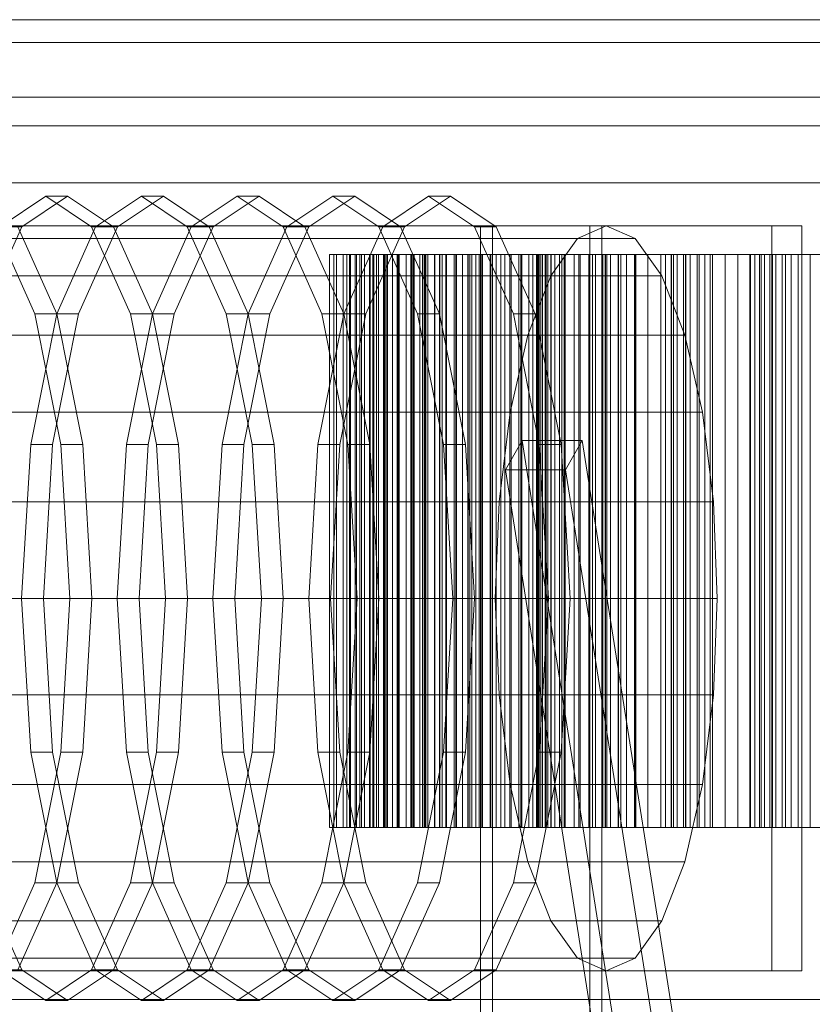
# Model space of a CAD drawing. Header units: millimetres. Extents: x -3490 to 61924, y -72580 to 6847.
# Tile 601 of 656: x 23929 to 24206, y -17512 to -17168. Entities that reach past the tile are written whole.
import ezdxf

# ---------------------------------------------------------------- set-up
doc = ezdxf.new("R2010")
doc.units = ezdxf.units.MM
doc.layers.add('superior_briquetadora', color=7, linetype='Continuous', lineweight=0)
doc.layers.add('superior_C02', color=7, linetype='Continuous', lineweight=0)

msp = doc.modelspace()

# ---------------------------------------------------------------- linework, layer by layer
at = {"layer": 'superior_briquetadora'}
for p, q in [((24037.597, -17250), (24037.597, -17450)), ((24042.314, -17250), (24037.597, -17250)), ((24039.1, -17250), (24039.1, -17450)), ((24043.6, -17250), (24039.1, -17250)), ((24039.1, -17250), (24040.066, -17250)), ((24040.066, -17250), (24040.066, -17450)), ((24040.066, -17250), (24044.954, -17250)), ((24042.314, -17250), (24042.314, -17450)), ((24047.037, -17250), (24042.314, -17250)), ((24043.6, -17250), (24043.6, -17450)), ((24048.123, -17250), (24043.6, -17250)), ((24044.561, -17250), (24044.561, -17450)), ((24048.8, -17250), (24044.561, -17250)), ((24044.561, -17250), (24046.484, -17250)), ((24044.954, -17250), (24044.954, -17450)), ((24044.954, -17250), (24049.832, -17250)), ((24046.484, -17250), (24046.484, -17450)), ((24046.484, -17250), (24051.496, -17250)), ((24047.037, -17250), (24047.037, -17450)), ((24051.764, -17250), (24047.037, -17250)), ((24048.123, -17250), (24048.123, -17450)), ((24052.669, -17250), (24048.123, -17250)), ((24048.8, -17250), (24048.8, -17450)), ((24053.081, -17250), (24048.8, -17250)), ((24049.832, -17250), (24049.832, -17450)), ((24049.832, -17250), (24054.695, -17250)), ((24051.496, -17250), (24051.496, -17450)), ((24051.496, -17250), (24056.481, -17250)), ((24051.764, -17250), (24051.764, -17450)), ((24056.493, -17250), (24051.764, -17250)), ((24052.669, -17250), (24052.669, -17450)), ((24057.236, -17250), (24052.669, -17250)), ((24053.081, -17250), (24053.081, -17450)), ((24057.401, -17250), (24053.081, -17250)), ((24053.926, -17250), (24053.926, -17450)), ((24057.866, -17250), (24053.926, -17250)), ((24053.926, -17250), (24056.789, -17250)), ((24054.695, -17250), (24054.695, -17450)), ((24054.695, -17250), (24059.541, -17250)), ((24056.481, -17250), (24056.481, -17450)), ((24056.481, -17250), (24061.434, -17250)), ((24056.493, -17250), (24056.493, -17450)), ((24061.221, -17250), (24056.493, -17250)), ((24056.789, -17250), (24056.789, -17450)), ((24056.789, -17250), (24061.877, -17250)), ((24057.236, -17250), (24057.236, -17450)), ((24061.822, -17250), (24057.236, -17250)), ((24057.401, -17250), (24057.401, -17450)), ((24061.761, -17250), (24057.401, -17250)), ((24057.866, -17250), (24057.866, -17450)), ((24061.861, -17250), (24057.866, -17250)), ((24059.541, -17250), (24059.541, -17450)), ((24059.541, -17250), (24064.365, -17250)), ((24061.221, -17250), (24061.221, -17450)), ((24065.945, -17250), (24061.221, -17250)), ((24061.434, -17250), (24061.434, -17450)), ((24061.434, -17250), (24066.35, -17250)), ((24061.761, -17250), (24061.761, -17450)), ((24066.162, -17250), (24061.761, -17250)), ((24061.822, -17250), (24061.822, -17450)), ((24066.429, -17250), (24061.822, -17250)), ((24061.861, -17250), (24061.861, -17450)), ((24065.915, -17250), (24061.861, -17250)), ((24061.877, -17250), (24061.877, -17450)), ((24061.877, -17250), (24066.921, -17250)), ((24064.365, -17250), (24064.365, -17450)), ((24064.365, -17250), (24069.161, -17250)), ((24065.915, -17250), (24065.915, -17450)), ((24070.026, -17250), (24065.915, -17250)), ((24065.945, -17250), (24065.945, -17450)), ((24066.429, -17250), (24065.945, -17250)), ((24066.162, -17250), (24066.162, -17450)), ((24070.607, -17250), (24066.162, -17250)), ((24066.35, -17250), (24066.35, -17450)), ((24066.35, -17250), (24071.224, -17250)), ((24066.429, -17250), (24066.429, -17450)), ((24066.921, -17250), (24066.921, -17450)), ((24066.921, -17250), (24071.915, -17250)), ((24067.108, -17250), (24067.108, -17450)), ((24070.708, -17250), (24067.108, -17250)), ((24067.108, -17250), (24070.881, -17250)), ((24069.161, -17250), (24069.161, -17450)), ((24069.161, -17250), (24070.607, -17250)), ((24070.026, -17250), (24070.026, -17450)), ((24074.199, -17250), (24070.026, -17250)), ((24070.607, -17250), (24070.607, -17450)), ((24070.708, -17250), (24070.708, -17450)), ((24074.381, -17250), (24070.708, -17250)), ((24070.881, -17250), (24070.881, -17450)), ((24070.881, -17250), (24075.996, -17250)), ((24071.224, -17250), (24071.224, -17450)), ((24071.224, -17250), (24076.046, -17250)), ((24071.915, -17250), (24071.915, -17450)), ((24071.915, -17250), (24076.855, -17250)), ((24074.199, -17250), (24074.199, -17450)), ((24078.439, -17250), (24074.199, -17250)), ((24074.381, -17250), (24074.381, -17450)), ((24078.128, -17250), (24074.381, -17250)), ((24075.996, -17250), (24075.996, -17450)), ((24075.996, -17250), (24081.05, -17250)), ((24076.046, -17250), (24076.046, -17450)), ((24076.046, -17250), (24078.439, -17250)), ((24076.855, -17250), (24076.855, -17450)), ((24076.855, -17250), (24081.731, -17250)), ((24078.128, -17250), (24078.128, -17450)), ((24081.951, -17250), (24078.128, -17250)), ((24078.439, -17250), (24078.439, -17450)), ((24081.05, -17250), (24081.05, -17450)), ((24081.05, -17250), (24086.039, -17250)), ((24081.731, -17250), (24081.731, -17450)), ((24081.731, -17250), (24086.532, -17250)), ((24081.951, -17250), (24081.951, -17450)), ((24085.856, -17250), (24081.951, -17250)), ((24083.977, -17250), (24083.977, -17450)), ((24087.204, -17250), (24083.977, -17250)), ((24083.977, -17250), (24088.625, -17250)), ((24085.856, -17250), (24085.856, -17450)), ((24089.85, -17250), (24085.856, -17250)), ((24086.039, -17250), (24086.039, -17450)), ((24086.039, -17250), (24090.953, -17250)), ((24086.532, -17250), (24086.532, -17450)), ((24086.532, -17250), (24089.85, -17250)), ((24087.204, -17250), (24087.204, -17450)), ((24090.518, -17250), (24087.204, -17250)), ((24088.625, -17250), (24088.625, -17450)), ((24088.625, -17250), (24093.718, -17250)), ((24089.85, -17250), (24089.85, -17450)), ((24090.518, -17250), (24090.518, -17450)), ((24093.923, -17250), (24090.518, -17250)), ((24090.953, -17250), (24090.953, -17450)), ((24090.953, -17250), (24095.785, -17250)), ((24093.718, -17250), (24093.718, -17450)), ((24093.718, -17250), (24098.734, -17250)), ((24093.923, -17250), (24093.923, -17450)), ((24097.422, -17250), (24093.923, -17250)), ((24095.785, -17250), (24095.785, -17450)), ((24095.785, -17250), (24100.52, -17250)), ((24097.422, -17250), (24097.422, -17450)), ((24101.021, -17250), (24097.422, -17250)), ((24098.734, -17250), (24098.734, -17450)), ((24098.734, -17250), (24103.668, -17250)), ((24100.52, -17250), (24100.52, -17450)), ((24100.52, -17250), (24104.731, -17250)), ((24101.021, -17250), (24101.021, -17450)), ((24104.731, -17250), (24101.021, -17250)), ((24103.668, -17250), (24103.668, -17450)), ((24103.668, -17250), (24108.51, -17250)), ((24104.371, -17250), (24104.371, -17450)), ((24107.194, -17250), (24104.371, -17250)), ((24104.371, -17250), (24109.85, -17250)), ((24104.731, -17250), (24104.731, -17450)), ((24107.194, -17250), (24107.194, -17450)), ((24110.118, -17250), (24107.194, -17250)), ((24108.51, -17250), (24108.51, -17450)), ((24108.51, -17250), (24113.251, -17250)), ((24109.85, -17250), (24109.85, -17450)), ((24109.85, -17250), (24114.871, -17250)), ((24110.067, -17250), (24110.144, -17250)), ((24110.067, -17450), (24110.067, -17250)), ((24110.118, -17250), (24110.118, -17450)), ((24113.148, -17250), (24110.118, -17250)), ((24110.144, -17250), (24110.375, -17250)), ((24110.144, -17450), (24110.144, -17250)), ((24110.375, -17250), (24110.758, -17250)), ((24110.375, -17450), (24110.375, -17250)), ((24110.758, -17250), (24111.295, -17250)), ((24110.758, -17450), (24110.758, -17250)), ((24111.295, -17250), (24111.985, -17250)), ((24111.295, -17450), (24111.295, -17250)), ((24111.985, -17250), (24112.827, -17250)), ((24111.985, -17450), (24111.985, -17250)), ((24112.827, -17250), (24113.822, -17250)), ((24112.827, -17450), (24112.827, -17250)), ((24113.148, -17250), (24113.148, -17450)), ((24116.288, -17250), (24113.148, -17250)), ((24113.251, -17250), (24113.251, -17450)), ((24113.251, -17250), (24117.873, -17250)), ((24113.822, -17250), (24114.969, -17250)), ((24113.822, -17450), (24113.822, -17250)), ((24114.871, -17250), (24114.871, -17450)), ((24114.871, -17250), (24119.801, -17250)), ((24118.735, -17250), (24114.969, -17250)), ((24114.969, -17450), (24114.969, -17250)), ((24116.288, -17250), (24116.288, -17450)), ((24119.547, -17250), (24116.288, -17250)), ((24117.873, -17250), (24117.873, -17450)), ((24117.873, -17250), (24122.937, -17250)), ((24125.102, -17250), (24118.735, -17250)), ((24118.735, -17450), (24118.735, -17250)), ((24119.547, -17250), (24119.547, -17450)), ((24122.937, -17250), (24119.547, -17250)), ((24119.801, -17250), (24119.801, -17450)), ((24119.801, -17250), (24124.633, -17250)), ((24122.937, -17250), (24122.937, -17450)), ((24124.633, -17250), (24124.633, -17450)), ((24124.633, -17250), (24129.357, -17250)), ((24133.825, -17250), (24125.102, -17250)), ((24125.102, -17450), (24125.102, -17250)), ((24128.095, -17250), (24128.095, -17450)), ((24130.486, -17250), (24128.095, -17250)), ((24128.095, -17250), (24134.351, -17250)), ((24129.357, -17250), (24129.357, -17450)), ((24129.357, -17250), (24133.961, -17250)), ((24130.486, -17250), (24130.486, -17450)), ((24132.992, -17250), (24130.486, -17250)), ((24132.992, -17250), (24132.992, -17450)), ((24135.618, -17250), (24132.992, -17250)), ((24144.57, -17250), (24133.825, -17250)), ((24133.825, -17450), (24133.825, -17250)), ((24133.961, -17250), (24133.961, -17450)), ((24133.961, -17250), (24138.426, -17250)), ((24134.351, -17250), (24134.351, -17450)), ((24134.351, -17250), (24139.253, -17250)), ((24135.618, -17250), (24135.618, -17450)), ((24138.369, -17250), (24135.618, -17250)), ((24138.369, -17250), (24138.369, -17450)), ((24141.256, -17250), (24138.369, -17250)), ((24138.426, -17250), (24138.426, -17450)), ((24138.426, -17250), (24144.293, -17250)), ((24139.253, -17250), (24139.253, -17450)), ((24139.253, -17250), (24144.049, -17250)), ((24141.256, -17250), (24141.256, -17450)), ((24144.293, -17250), (24141.256, -17250)), ((24144.049, -17250), (24144.049, -17450)), ((24144.049, -17250), (24148.732, -17250)), ((24144.293, -17250), (24144.293, -17450)), ((24156.924, -17250), (24144.57, -17250)), ((24144.57, -17450), (24144.57, -17250)), ((24148.732, -17250), (24148.732, -17450)), ((24148.732, -17250), (24153.292, -17250)), ((24153.292, -17250), (24153.292, -17450)), ((24153.292, -17250), (24157.715, -17250)), ((24154.92, -17250), (24154.92, -17450)), ((24156.856, -17250), (24154.92, -17250)), ((24154.92, -17250), (24161.893, -17250)), ((24156.856, -17250), (24156.856, -17450)), ((24158.92, -17250), (24156.856, -17250)), ((24170.411, -17250), (24156.924, -17250)), ((24156.924, -17450), (24156.924, -17250)), ((24157.715, -17250), (24157.715, -17450)), ((24157.715, -17250), (24161.981, -17250)), ((24158.92, -17250), (24158.92, -17450)), ((24161.116, -17250), (24158.92, -17250)), ((24161.116, -17250), (24161.116, -17450)), ((24163.452, -17250), (24161.116, -17250)), ((24161.893, -17250), (24161.893, -17450)), ((24161.893, -17250), (24166.628, -17250)), ((24161.981, -17250), (24161.981, -17450)), ((24161.981, -17250), (24168.595, -17250)), ((24163.452, -17250), (24163.452, -17450)), ((24165.939, -17250), (24163.452, -17250)), ((24165.939, -17250), (24165.939, -17450)), ((24168.595, -17250), (24165.939, -17250)), ((24166.628, -17250), (24166.628, -17450)), ((24166.628, -17250), (24171.244, -17250)), ((24168.595, -17250), (24168.595, -17450)), ((24184.513, -17250), (24170.411, -17250)), ((24170.411, -17450), (24170.411, -17250)), ((24171.244, -17250), (24171.244, -17450)), ((24171.244, -17250), (24175.733, -17250)), ((24175.733, -17250), (24175.733, -17450)), ((24175.733, -17250), (24180.085, -17250)), ((24180.085, -17250), (24180.085, -17450)), ((24180.085, -17250), (24184.285, -17250)), ((24184.285, -17250), (24184.285, -17450)), ((24184.285, -17250), (24188.309, -17250)), ((24198.689, -17250), (24184.513, -17250)), ((24184.513, -17450), (24184.513, -17250)), ((24184.587, -17250), (24184.587, -17450)), ((24186.05, -17250), (24184.587, -17250)), ((24184.587, -17250), (24192.21, -17250)), ((24186.05, -17250), (24186.05, -17450)), ((24187.651, -17250), (24186.05, -17250)), ((24187.651, -17250), (24187.651, -17450)), ((24189.397, -17250), (24187.651, -17250)), ((24188.309, -17250), (24188.309, -17450)), ((24188.309, -17250), (24195.607, -17250)), ((24189.397, -17250), (24189.397, -17450)), ((24191.295, -17250), (24189.397, -17250)), ((24191.295, -17250), (24191.295, -17450)), ((24193.358, -17250), (24191.295, -17250)), ((24192.21, -17250), (24192.21, -17450)), ((24192.21, -17250), (24196.732, -17250)), ((24193.358, -17250), (24193.358, -17450)), ((24195.607, -17250), (24193.358, -17250)), ((24195.607, -17250), (24195.607, -17450)), ((24196.732, -17250), (24196.732, -17450)), ((24196.732, -17250), (24201.124, -17250)), ((24212.394, -17250), (24198.689, -17250)), ((24198.689, -17450), (24198.689, -17250)), ((24201.124, -17250), (24201.124, -17450)), ((24201.124, -17250), (24205.376, -17250)), ((24205.376, -17250), (24205.376, -17450)), ((24205.376, -17250), (24209.478, -17250)), ((24042.314, -17450), (24037.597, -17450)), ((24043.6, -17450), (24039.1, -17450)), ((24039.1, -17450), (24040.066, -17450)), ((24040.066, -17450), (24044.954, -17450)), ((24047.037, -17450), (24042.314, -17450)), ((24048.123, -17450), (24043.6, -17450)), ((24048.8, -17450), (24044.561, -17450)), ((24044.561, -17450), (24046.484, -17450)), ((24044.954, -17450), (24049.832, -17450)), ((24046.484, -17450), (24051.496, -17450)), ((24051.764, -17450), (24047.037, -17450)), ((24052.669, -17450), (24048.123, -17450)), ((24053.081, -17450), (24048.8, -17450)), ((24049.832, -17450), (24054.695, -17450)), ((24051.496, -17450), (24056.481, -17450)), ((24056.493, -17450), (24051.764, -17450)), ((24057.236, -17450), (24052.669, -17450)), ((24057.401, -17450), (24053.081, -17450)), ((24057.866, -17450), (24053.926, -17450)), ((24053.926, -17450), (24056.789, -17450)), ((24054.695, -17450), (24059.541, -17450)), ((24056.481, -17450), (24061.434, -17450)), ((24061.221, -17450), (24056.493, -17450)), ((24056.789, -17450), (24061.877, -17450)), ((24061.822, -17450), (24057.236, -17450)), ((24061.761, -17450), (24057.401, -17450)), ((24061.861, -17450), (24057.866, -17450)), ((24059.541, -17450), (24064.365, -17450)), ((24065.945, -17450), (24061.221, -17450)), ((24061.434, -17450), (24066.35, -17450)), ((24066.162, -17450), (24061.761, -17450)), ((24066.429, -17450), (24061.822, -17450)), ((24065.915, -17450), (24061.861, -17450)), ((24061.877, -17450), (24066.921, -17450)), ((24064.365, -17450), (24069.161, -17450)), ((24070.026, -17450), (24065.915, -17450)), ((24066.429, -17450), (24065.945, -17450)), ((24070.607, -17450), (24066.162, -17450)), ((24066.35, -17450), (24071.224, -17450)), ((24066.921, -17450), (24071.915, -17450)), ((24070.708, -17450), (24067.108, -17450)), ((24067.108, -17450), (24070.881, -17450)), ((24069.161, -17450), (24070.607, -17450)), ((24074.199, -17450), (24070.026, -17450)), ((24074.381, -17450), (24070.708, -17450)), ((24070.881, -17450), (24075.996, -17450)), ((24071.224, -17450), (24076.046, -17450)), ((24071.915, -17450), (24076.855, -17450)), ((24078.439, -17450), (24074.199, -17450)), ((24078.128, -17450), (24074.381, -17450)), ((24075.996, -17450), (24081.05, -17450)), ((24076.046, -17450), (24078.439, -17450)), ((24076.855, -17450), (24081.731, -17450)), ((24081.951, -17450), (24078.128, -17450)), ((24081.05, -17450), (24086.039, -17450)), ((24081.731, -17450), (24086.532, -17450)), ((24085.856, -17450), (24081.951, -17450)), ((24087.204, -17450), (24083.977, -17450)), ((24083.977, -17450), (24088.625, -17450)), ((24089.85, -17450), (24085.856, -17450)), ((24086.039, -17450), (24090.953, -17450)), ((24086.532, -17450), (24089.85, -17450)), ((24090.518, -17450), (24087.204, -17450)), ((24088.625, -17450), (24093.718, -17450)), ((24093.923, -17450), (24090.518, -17450)), ((24090.953, -17450), (24095.785, -17450)), ((24093.718, -17450), (24098.734, -17450)), ((24097.422, -17450), (24093.923, -17450)), ((24095.785, -17450), (24100.52, -17450)), ((24101.021, -17450), (24097.422, -17450)), ((24098.734, -17450), (24103.668, -17450)), ((24100.52, -17450), (24104.731, -17450)), ((24104.731, -17450), (24101.021, -17450)), ((24103.668, -17450), (24108.51, -17450)), ((24107.194, -17450), (24104.371, -17450)), ((24104.371, -17450), (24109.85, -17450)), ((24110.118, -17450), (24107.194, -17450)), ((24108.51, -17450), (24113.251, -17450)), ((24109.85, -17450), (24114.871, -17450)), ((24110.144, -17450), (24110.067, -17450)), ((24113.148, -17450), (24110.118, -17450)), ((24110.375, -17450), (24110.144, -17450)), ((24110.758, -17450), (24110.375, -17450)), ((24111.295, -17450), (24110.758, -17450)), ((24111.985, -17450), (24111.295, -17450)), ((24112.827, -17450), (24111.985, -17450)), ((24113.822, -17450), (24112.827, -17450)), ((24116.288, -17450), (24113.148, -17450)), ((24113.251, -17450), (24117.873, -17450)), ((24114.969, -17450), (24113.822, -17450)), ((24114.871, -17450), (24119.801, -17450)), ((24118.735, -17450), (24114.969, -17450)), ((24119.547, -17450), (24116.288, -17450)), ((24117.873, -17450), (24122.937, -17450)), ((24125.102, -17450), (24118.735, -17450)), ((24122.937, -17450), (24119.547, -17450)), ((24119.801, -17450), (24124.633, -17450)), ((24124.633, -17450), (24129.357, -17450)), ((24125.102, -17450), (24133.825, -17450)), ((24130.486, -17450), (24128.095, -17450)), ((24128.095, -17450), (24134.351, -17450)), ((24129.357, -17450), (24133.961, -17450)), ((24132.992, -17450), (24130.486, -17450)), ((24135.618, -17450), (24132.992, -17450)), ((24133.825, -17450), (24144.57, -17450)), ((24133.961, -17450), (24138.426, -17450)), ((24134.351, -17450), (24139.253, -17450)), ((24138.369, -17450), (24135.618, -17450)), ((24141.256, -17450), (24138.369, -17450)), ((24138.426, -17450), (24144.293, -17450)), ((24139.253, -17450), (24144.049, -17450)), ((24144.293, -17450), (24141.256, -17450)), ((24144.049, -17450), (24148.732, -17450)), ((24144.57, -17450), (24156.924, -17450)), ((24148.732, -17450), (24153.292, -17450)), ((24153.292, -17450), (24157.715, -17450)), ((24156.856, -17450), (24154.92, -17450)), ((24154.92, -17450), (24161.893, -17450)), ((24158.92, -17450), (24156.856, -17450)), ((24156.924, -17450), (24170.411, -17450)), ((24157.715, -17450), (24161.981, -17450)), ((24161.116, -17450), (24158.92, -17450)), ((24163.452, -17450), (24161.116, -17450)), ((24161.893, -17450), (24166.628, -17450)), ((24161.981, -17450), (24168.595, -17450)), ((24165.939, -17450), (24163.452, -17450)), ((24168.595, -17450), (24165.939, -17450)), ((24166.628, -17450), (24171.244, -17450)), ((24170.411, -17450), (24184.513, -17450)), ((24171.244, -17450), (24175.733, -17450)), ((24175.733, -17450), (24180.085, -17450)), ((24180.085, -17450), (24184.285, -17450)), ((24184.285, -17450), (24188.309, -17450)), ((24184.513, -17450), (24198.689, -17450)), ((24186.05, -17450), (24184.587, -17450)), ((24184.587, -17450), (24192.21, -17450)), ((24187.651, -17450), (24186.05, -17450)), ((24189.397, -17450), (24187.651, -17450)), ((24188.309, -17450), (24195.607, -17450)), ((24191.295, -17450), (24189.397, -17450)), ((24193.358, -17450), (24191.295, -17450)), ((24192.21, -17450), (24196.732, -17450)), ((24195.607, -17450), (24193.358, -17450)), ((24196.732, -17450), (24201.124, -17450)), ((24198.689, -17450), (24212.394, -17450)), ((24201.124, -17450), (24205.376, -17450)), ((24205.376, -17450), (24209.478, -17450)), ((23750.067, -17510), (25950.067, -17510)), ((23900.067, -17510), (25800.067, -17510))]:
    msp.add_line(p, q, dxfattribs=at)
at = {"layer": 'superior_C02'}
for p, q in [((23572.11, -17168), (24571.61, -17168)), ((24588.525, -17168), (23589.024, -17168)), ((23572.11, -17176), (24571.61, -17176)), ((23589.024, -17176), (24588.525, -17176)), ((23572.992, -17195), (24567.683, -17195)), ((24568.404, -17195), (23573.713, -17195)), ((23582.888, -17195), (24584.017, -17195)), ((24584.262, -17195), (23583.132, -17195)), ((23572.992, -17205), (24567.683, -17205)), ((23573.713, -17205), (24568.404, -17205)), ((23582.888, -17205), (24584.017, -17205)), ((23583.132, -17205), (24584.262, -17205)), ((24221.566, -17225), (23496.108, -17225)), ((23499.089, -17225), (24224.547, -17225)), ((23922.509, -17240.287), (23938.523, -17229.6)), ((23946.159, -17229.6), (23930.145, -17240.287)), ((23938.523, -17229.6), (23954.537, -17240.287)), ((23946.159, -17229.6), (23938.523, -17229.6)), ((23962.173, -17240.287), (23946.159, -17229.6)), ((23955.918, -17240.287), (23971.932, -17229.6)), ((23979.569, -17229.6), (23963.555, -17240.287)), ((23971.932, -17229.6), (23987.946, -17240.287)), ((23979.569, -17229.6), (23971.932, -17229.6)), ((23995.583, -17240.287), (23979.569, -17229.6)), ((23989.328, -17240.287), (24005.342, -17229.6)), ((24012.978, -17229.6), (23996.964, -17240.287)), ((24005.342, -17229.6), (24021.355, -17240.287)), ((24012.978, -17229.6), (24005.342, -17229.6)), ((24028.992, -17240.287), (24012.978, -17229.6)), ((24022.737, -17240.287), (24038.751, -17229.6)), ((24046.387, -17229.6), (24030.373, -17240.287)), ((24038.751, -17229.6), (24054.765, -17240.287)), ((24046.387, -17229.6), (24038.751, -17229.6)), ((24062.401, -17240.287), (24046.387, -17229.6)), ((24056.146, -17240.287), (24072.16, -17229.6)), ((24079.796, -17229.6), (24063.782, -17240.287)), ((24072.16, -17229.6), (24088.174, -17240.287)), ((24079.796, -17229.6), (24072.16, -17229.6)), ((24095.81, -17240.287), (24079.796, -17229.6)), ((24134.206, -17240), (23676.022, -17240)), ((24192.043, -17240), (23695.678, -17240)), ((23706.109, -17240), (24202.475, -17240)), ((23930.145, -17240.287), (23916.57, -17270.722)), ((23921.128, -17240.287), (23934.704, -17270.722)), ((23922.509, -17240.287), (23930.145, -17240.287)), ((23942.34, -17270.722), (23928.764, -17240.287)), ((23942.342, -17270.722), (23955.918, -17240.287)), ((23963.555, -17240.287), (23949.979, -17270.722)), ((23954.537, -17240.287), (23968.113, -17270.722)), ((23954.537, -17240.287), (23962.173, -17240.287)), ((23955.918, -17240.287), (23963.555, -17240.287)), ((23975.749, -17270.722), (23962.173, -17240.287)), ((23975.752, -17270.722), (23989.328, -17240.287)), ((23996.964, -17240.287), (23983.388, -17270.722)), ((23987.946, -17240.287), (24001.522, -17270.722)), ((23987.946, -17240.287), (23995.583, -17240.287)), ((23989.328, -17240.287), (23996.964, -17240.287)), ((24009.159, -17270.722), (23995.583, -17240.287)), ((24009.161, -17270.722), (24022.737, -17240.287)), ((24030.373, -17240.287), (24016.797, -17270.722)), ((24021.355, -17240.287), (24034.931, -17270.722)), ((24021.355, -17240.287), (24028.992, -17240.287)), ((24022.737, -17240.287), (24030.373, -17240.287)), ((24042.568, -17270.722), (24028.992, -17240.287)), ((24042.57, -17270.722), (24056.146, -17240.287)), ((24063.782, -17240.287), (24050.206, -17270.722)), ((24054.765, -17240.287), (24068.341, -17270.722)), ((24054.765, -17240.287), (24062.401, -17240.287)), ((24056.146, -17240.287), (24063.782, -17240.287)), ((24075.977, -17270.722), (24062.401, -17240.287)), ((24088.174, -17240.287), (24101.75, -17270.722)), ((24088.174, -17240.287), (24095.81, -17240.287)), ((24128.496, -17240), (24090.314, -17240)), ((24090.314, -17240), (24090.314, -17585)), ((24094.486, -17240), (24090.314, -17240)), ((24094.486, -17585), (24094.486, -17240)), ((24094.486, -17240), (24132.668, -17240)), ((24109.386, -17270.722), (24095.81, -17240.287)), ((24134.206, -17240), (24124.177, -17244.43)), ((24128.496, -17585), (24128.496, -17240)), ((24128.496, -17240), (24132.668, -17240)), ((24132.668, -17240), (24132.668, -17585)), ((24144.234, -17244.43), (24134.206, -17240)), ((24192.043, -17500), (24192.043, -17240)), ((24192.043, -17240), (24202.475, -17240)), ((24202.475, -17240), (24202.475, -17500)), ((23665.993, -17244.43), (24124.177, -17244.43)), ((23686.05, -17244.43), (24144.234, -17244.43)), ((24124.177, -17244.43), (24114.832, -17257.417)), ((24153.579, -17257.417), (24144.234, -17244.43)), ((23656.648, -17257.417), (24114.832, -17257.417)), ((23695.395, -17257.417), (24153.579, -17257.417)), ((24114.832, -17257.417), (24106.808, -17278.076)), ((24161.604, -17278.076), (24153.579, -17257.417)), ((23933.271, -17316.271), (23942.342, -17270.722)), ((23934.704, -17270.722), (23943.775, -17316.271)), ((23934.704, -17270.722), (23942.34, -17270.722)), ((23949.979, -17270.722), (23940.908, -17316.271)), ((23951.411, -17316.271), (23942.34, -17270.722)), ((23942.342, -17270.722), (23949.979, -17270.722)), ((23966.68, -17316.271), (23975.752, -17270.722)), ((23968.113, -17270.722), (23977.184, -17316.271)), ((23968.113, -17270.722), (23975.749, -17270.722)), ((23983.388, -17270.722), (23974.317, -17316.271)), ((23984.82, -17316.271), (23975.749, -17270.722)), ((23975.752, -17270.722), (23983.388, -17270.722)), ((24000.09, -17316.271), (24009.161, -17270.722)), ((24001.522, -17270.722), (24010.593, -17316.271)), ((24001.522, -17270.722), (24009.159, -17270.722)), ((24016.797, -17270.722), (24007.726, -17316.271)), ((24018.23, -17316.271), (24009.159, -17270.722)), ((24009.161, -17270.722), (24016.797, -17270.722)), ((24033.499, -17316.271), (24042.57, -17270.722)), ((24034.931, -17270.722), (24044.003, -17316.271)), ((24034.931, -17270.722), (24042.568, -17270.722)), ((24050.206, -17270.722), (24041.135, -17316.271)), ((24051.639, -17316.271), (24042.568, -17270.722)), ((24042.57, -17270.722), (24050.206, -17270.722)), ((24068.341, -17270.722), (24077.412, -17316.271)), ((24068.341, -17270.722), (24075.977, -17270.722)), ((24085.048, -17316.271), (24075.977, -17270.722)), ((24101.75, -17270.722), (24110.821, -17316.271)), ((24101.75, -17270.722), (24109.386, -17270.722)), ((24118.457, -17316.271), (24109.386, -17270.722)), ((23648.624, -17278.076), (24106.808, -17278.076)), ((23703.42, -17278.076), (24161.604, -17278.076)), ((24106.808, -17278.076), (24100.65, -17305)), ((24167.761, -17305), (24161.604, -17278.076)), ((23642.466, -17305), (24100.65, -17305)), ((23709.577, -17305), (24167.761, -17305)), ((24100.65, -17305), (24096.779, -17336.354)), ((24171.632, -17336.354), (24167.761, -17305)), ((24104.784, -17314.864), (24098.986, -17325.136)), ((24125.784, -17314.864), (24104.784, -17314.864)), ((24144.127, -17564.864), (24104.784, -17314.864)), ((24119.986, -17325.136), (24125.784, -17314.864)), ((24165.127, -17564.864), (24125.784, -17314.864)), ((23930.086, -17370), (23933.271, -17316.271)), ((23933.271, -17316.271), (23940.908, -17316.271)), ((23940.908, -17316.271), (23937.722, -17370)), ((23943.775, -17316.271), (23946.96, -17370)), ((23943.775, -17316.271), (23951.411, -17316.271)), ((23954.597, -17370), (23951.411, -17316.271)), ((23963.495, -17370), (23966.68, -17316.271)), ((23966.68, -17316.271), (23974.317, -17316.271)), ((23974.317, -17316.271), (23971.131, -17370)), ((23977.184, -17316.271), (23980.369, -17370)), ((23977.184, -17316.271), (23984.82, -17316.271)), ((23988.006, -17370), (23984.82, -17316.271)), ((23996.904, -17370), (24000.09, -17316.271)), ((24000.09, -17316.271), (24007.726, -17316.271)), ((24007.726, -17316.271), (24004.541, -17370)), ((24010.593, -17316.271), (24013.779, -17370)), ((24010.593, -17316.271), (24018.23, -17316.271)), ((24021.415, -17370), (24018.23, -17316.271)), ((24030.314, -17370), (24033.499, -17316.271)), ((24033.499, -17316.271), (24041.135, -17316.271)), ((24041.135, -17316.271), (24037.95, -17370)), ((24044.003, -17316.271), (24047.188, -17370)), ((24044.003, -17316.271), (24051.639, -17316.271)), ((24054.824, -17370), (24051.639, -17316.271)), ((24077.412, -17316.271), (24080.597, -17370)), ((24077.412, -17316.271), (24085.048, -17316.271)), ((24088.234, -17370), (24085.048, -17316.271)), ((24110.821, -17316.271), (24114.006, -17370)), ((24110.821, -17316.271), (24118.457, -17316.271)), ((24121.643, -17370), (24118.457, -17316.271)), ((24098.986, -17325.136), (24119.986, -17325.136)), ((24098.986, -17325.136), (24138.329, -17575.136)), ((24159.329, -17575.136), (24119.986, -17325.136)), ((23638.595, -17336.354), (24096.779, -17336.354)), ((23713.448, -17336.354), (24171.632, -17336.354)), ((24096.779, -17336.354), (24095.459, -17370)), ((24172.952, -17370), (24171.632, -17336.354)), ((23637.275, -17370), (24095.459, -17370)), ((23714.769, -17370), (24172.952, -17370)), ((23933.271, -17423.729), (23930.086, -17370)), ((23930.086, -17370), (23937.722, -17370)), ((23937.722, -17370), (23940.908, -17423.729)), ((23946.96, -17370), (23943.775, -17423.729)), ((23946.96, -17370), (23954.597, -17370)), ((23951.411, -17423.729), (23954.597, -17370)), ((23966.68, -17423.729), (23963.495, -17370)), ((23963.495, -17370), (23971.131, -17370)), ((23971.131, -17370), (23974.317, -17423.729)), ((23980.369, -17370), (23977.184, -17423.729)), ((23980.369, -17370), (23988.006, -17370)), ((23984.82, -17423.729), (23988.006, -17370)), ((24000.09, -17423.729), (23996.904, -17370)), ((23996.904, -17370), (24004.541, -17370)), ((24004.541, -17370), (24007.726, -17423.729)), ((24013.779, -17370), (24010.593, -17423.729)), ((24013.779, -17370), (24021.415, -17370)), ((24018.23, -17423.729), (24021.415, -17370)), ((24033.499, -17423.729), (24030.314, -17370)), ((24030.314, -17370), (24037.95, -17370)), ((24037.95, -17370), (24041.135, -17423.729)), ((24047.188, -17370), (24044.003, -17423.729)), ((24047.188, -17370), (24054.824, -17370)), ((24051.639, -17423.729), (24054.824, -17370)), ((24080.597, -17370), (24077.412, -17423.729)), ((24080.597, -17370), (24088.234, -17370)), ((24085.048, -17423.729), (24088.234, -17370)), ((24095.459, -17370), (24096.779, -17403.646)), ((24114.006, -17370), (24110.821, -17423.729)), ((24114.006, -17370), (24121.643, -17370)), ((24118.457, -17423.729), (24121.643, -17370)), ((24171.632, -17403.646), (24172.952, -17370)), ((23638.595, -17403.646), (24096.779, -17403.646)), ((23713.448, -17403.646), (24171.632, -17403.646)), ((24096.779, -17403.646), (24100.65, -17435)), ((24167.761, -17435), (24171.632, -17403.646)), ((23942.342, -17469.278), (23933.271, -17423.729)), ((23933.271, -17423.729), (23940.908, -17423.729)), ((23943.775, -17423.729), (23934.704, -17469.278)), ((23940.908, -17423.729), (23949.979, -17469.278)), ((23942.34, -17469.278), (23951.411, -17423.729)), ((23943.775, -17423.729), (23951.411, -17423.729)), ((23975.752, -17469.278), (23966.68, -17423.729)), ((23966.68, -17423.729), (23974.317, -17423.729)), ((23977.184, -17423.729), (23968.113, -17469.278)), ((23974.317, -17423.729), (23983.388, -17469.278)), ((23975.749, -17469.278), (23984.82, -17423.729)), ((23977.184, -17423.729), (23984.82, -17423.729)), ((24009.161, -17469.278), (24000.09, -17423.729)), ((24000.09, -17423.729), (24007.726, -17423.729)), ((24010.593, -17423.729), (24001.522, -17469.278)), ((24007.726, -17423.729), (24016.797, -17469.278)), ((24009.159, -17469.278), (24018.23, -17423.729)), ((24010.593, -17423.729), (24018.23, -17423.729)), ((24042.57, -17469.278), (24033.499, -17423.729)), ((24033.499, -17423.729), (24041.135, -17423.729)), ((24044.003, -17423.729), (24034.931, -17469.278)), ((24041.135, -17423.729), (24050.206, -17469.278)), ((24042.568, -17469.278), (24051.639, -17423.729)), ((24044.003, -17423.729), (24051.639, -17423.729)), ((24077.412, -17423.729), (24068.341, -17469.278)), ((24075.977, -17469.278), (24085.048, -17423.729)), ((24077.412, -17423.729), (24085.048, -17423.729)), ((24110.821, -17423.729), (24101.75, -17469.278)), ((24109.386, -17469.278), (24118.457, -17423.729)), ((24110.821, -17423.729), (24118.457, -17423.729)), ((23642.466, -17435), (24100.65, -17435)), ((23709.577, -17435), (24167.761, -17435)), ((24100.65, -17435), (24106.808, -17461.924)), ((24161.604, -17461.924), (24167.761, -17435)), ((23648.624, -17461.924), (24106.808, -17461.924)), ((23703.42, -17461.924), (24161.604, -17461.924)), ((24106.808, -17461.924), (24114.832, -17482.583)), ((24153.579, -17482.583), (24161.604, -17461.924)), ((23916.57, -17469.278), (23930.145, -17499.713)), ((23934.704, -17469.278), (23921.128, -17499.713)), ((23928.764, -17499.713), (23942.34, -17469.278)), ((23934.704, -17469.278), (23942.34, -17469.278)), ((23955.918, -17499.713), (23942.342, -17469.278)), ((23942.342, -17469.278), (23949.979, -17469.278)), ((23949.979, -17469.278), (23963.555, -17499.713)), ((23968.113, -17469.278), (23954.537, -17499.713)), ((23962.173, -17499.713), (23975.749, -17469.278)), ((23968.113, -17469.278), (23975.749, -17469.278)), ((23989.328, -17499.713), (23975.752, -17469.278)), ((23975.752, -17469.278), (23983.388, -17469.278)), ((23983.388, -17469.278), (23996.964, -17499.713)), ((24001.522, -17469.278), (23987.946, -17499.713)), ((23995.583, -17499.713), (24009.159, -17469.278)), ((24001.522, -17469.278), (24009.159, -17469.278)), ((24022.737, -17499.713), (24009.161, -17469.278)), ((24009.161, -17469.278), (24016.797, -17469.278)), ((24016.797, -17469.278), (24030.373, -17499.713)), ((24034.931, -17469.278), (24021.355, -17499.713)), ((24028.992, -17499.713), (24042.568, -17469.278)), ((24034.931, -17469.278), (24042.568, -17469.278)), ((24056.146, -17499.713), (24042.57, -17469.278)), ((24042.57, -17469.278), (24050.206, -17469.278)), ((24050.206, -17469.278), (24063.782, -17499.713)), ((24068.341, -17469.278), (24054.765, -17499.713)), ((24062.401, -17499.713), (24075.977, -17469.278)), ((24068.341, -17469.278), (24075.977, -17469.278)), ((24101.75, -17469.278), (24088.174, -17499.713)), ((24095.81, -17499.713), (24109.386, -17469.278)), ((24101.75, -17469.278), (24109.386, -17469.278)), ((23656.648, -17482.583), (24114.832, -17482.583)), ((23695.395, -17482.583), (24153.579, -17482.583)), ((24114.832, -17482.583), (24124.177, -17495.57)), ((24144.234, -17495.57), (24153.579, -17482.583)), ((23665.993, -17495.57), (24124.177, -17495.57)), ((23686.05, -17495.57), (24144.234, -17495.57)), ((24124.177, -17495.57), (24134.206, -17500)), ((24134.206, -17500), (24144.234, -17495.57)), ((23676.022, -17500), (24134.206, -17500)), ((23695.678, -17500), (24192.043, -17500)), ((24202.475, -17500), (23706.109, -17500)), ((23938.523, -17510.4), (23922.509, -17499.713)), ((23922.509, -17499.713), (23930.145, -17499.713)), ((23930.145, -17499.713), (23946.159, -17510.4)), ((23954.537, -17499.713), (23938.523, -17510.4)), ((23946.159, -17510.4), (23962.173, -17499.713)), ((23954.537, -17499.713), (23962.173, -17499.713)), ((23971.932, -17510.4), (23955.918, -17499.713)), ((23955.918, -17499.713), (23963.555, -17499.713)), ((23963.555, -17499.713), (23979.569, -17510.4)), ((23987.946, -17499.713), (23971.932, -17510.4)), ((23979.569, -17510.4), (23995.583, -17499.713)), ((23987.946, -17499.713), (23995.583, -17499.713)), ((24005.342, -17510.4), (23989.328, -17499.713)), ((23989.328, -17499.713), (23996.964, -17499.713)), ((23996.964, -17499.713), (24012.978, -17510.4)), ((24021.355, -17499.713), (24005.342, -17510.4)), ((24012.978, -17510.4), (24028.992, -17499.713)), ((24021.355, -17499.713), (24028.992, -17499.713)), ((24038.751, -17510.4), (24022.737, -17499.713)), ((24022.737, -17499.713), (24030.373, -17499.713)), ((24030.373, -17499.713), (24046.387, -17510.4)), ((24054.765, -17499.713), (24038.751, -17510.4)), ((24046.387, -17510.4), (24062.401, -17499.713)), ((24054.765, -17499.713), (24062.401, -17499.713)), ((24072.16, -17510.4), (24056.146, -17499.713)), ((24056.146, -17499.713), (24063.782, -17499.713)), ((24063.782, -17499.713), (24079.796, -17510.4)), ((24088.174, -17499.713), (24072.16, -17510.4)), ((24079.796, -17510.4), (24095.81, -17499.713)), ((24088.174, -17499.713), (24095.81, -17499.713)), ((24202.475, -17500), (24192.043, -17500)), ((23938.523, -17510.4), (23946.159, -17510.4)), ((23971.932, -17510.4), (23979.569, -17510.4)), ((24005.342, -17510.4), (24012.978, -17510.4)), ((24038.751, -17510.4), (24046.387, -17510.4)), ((24072.16, -17510.4), (24079.796, -17510.4))]:
    msp.add_line(p, q, dxfattribs=at)

doc.saveas('drawing.dxf')
